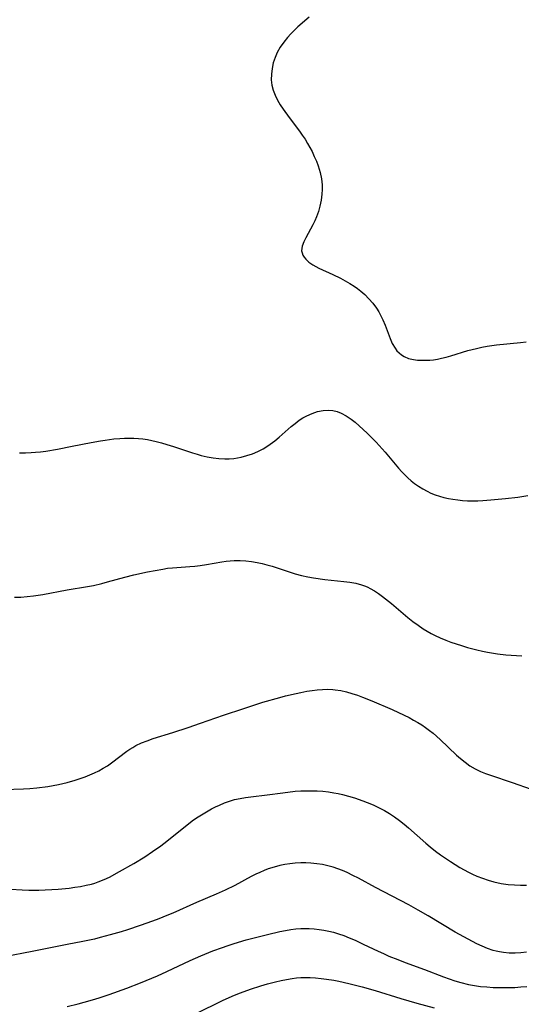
# Model space of a CAD drawing. Header units: metres. Extents: x 1073367 to 1082519, y 1569854 to 1574957.
# Tile 957 of 1056: x 1079074 to 1079225, y 1573628 to 1573923. Entities that reach past the tile are written whole.
import ezdxf

# ---------------------------------------------------------------- set-up
doc = ezdxf.new("R2010")
doc.units = ezdxf.units.M
doc.layers.add('CGG_CurvaNivelLidar_v1', color=253, linetype='Continuous', lineweight=30)

msp = doc.modelspace()

# ---------------------------------------------------------------- linework, layer by layer
at = {"layer": 'CGG_CurvaNivelLidar_v1'}
for p, q in [((1079161.0188, 1573923.556, 78.5), (1079157.6867, 1573920.6309, 78.5)), ((1079157.6867, 1573920.6309, 78.5), (1079156.6187, 1573919.6368, 78.5)), ((1079154.5802, 1573917.5167, 78.5), (1079153.4115, 1573916.0862, 78.5)), ((1079155.5778, 1573918.5993, 78.5), (1079154.5802, 1573917.5167, 78.5)), ((1079156.6187, 1573919.6368, 78.5), (1079155.5778, 1573918.5993, 78.5)), ((1079152.3655, 1573914.5822, 78.5), (1079151.4768, 1573913.0035, 78.5)), ((1079153.4115, 1573916.0862, 78.5), (1079152.3655, 1573914.5822, 78.5)), ((1079151.4768, 1573913.0035, 78.5), (1079150.8298, 1573911.4977, 78.5)), ((1079150.2966, 1573909.8445, 78.5), (1079149.9194, 1573908.1608, 78.5)), ((1079150.8298, 1573911.4977, 78.5), (1079150.2966, 1573909.8445, 78.5)), ((1079149.7099, 1573906.4644, 78.5), (1079149.6937, 1573904.772, 78.5)), ((1079149.9194, 1573908.1608, 78.5), (1079149.7099, 1573906.4644, 78.5)), ((1079149.6937, 1573904.772, 78.5), (1079149.7611, 1573904.0052, 78.5)), ((1079149.7611, 1573904.0052, 78.5), (1079149.8813, 1573903.2449, 78.5)), ((1079149.8813, 1573903.2449, 78.5), (1079150.2787, 1573901.7189, 78.5)), ((1079150.2787, 1573901.7189, 78.5), (1079150.8468, 1573900.2195, 78.5)), ((1079150.8468, 1573900.2195, 78.5), (1079151.5532, 1573898.7479, 78.5)), ((1079151.5532, 1573898.7479, 78.5), (1079152.3752, 1573897.3069, 78.5)), ((1079152.3752, 1573897.3069, 78.5), (1079153.1995, 1573896.0357, 78.5)), ((1079153.1995, 1573896.0357, 78.5), (1079154.9992, 1573893.5413, 78.5)), ((1079154.9992, 1573893.5413, 78.5), (1079158.1144, 1573889.431, 78.5)), ((1079158.1144, 1573889.431, 78.5), (1079158.9722, 1573888.2334, 78.5)), ((1079158.9722, 1573888.2334, 78.5), (1079159.7938, 1573887.014, 78.5)), ((1079159.7938, 1573887.014, 78.5), (1079160.5698, 1573885.7698, 78.5)), ((1079160.5698, 1573885.7698, 78.5), (1079161.2639, 1573884.5508, 78.5)), ((1079161.2639, 1573884.5508, 78.5), (1079161.9103, 1573883.3103, 78.5)), ((1079161.9103, 1573883.3103, 78.5), (1079162.5813, 1573881.8961, 78.5)), ((1079162.5813, 1573881.8961, 78.5), (1079163.1898, 1573880.462, 78.5)), ((1079163.1898, 1573880.462, 78.5), (1079163.7263, 1573879.0092, 78.5)), ((1079163.7263, 1573879.0092, 78.5), (1079164.3128, 1573877.0389, 78.5)), ((1079164.3128, 1573877.0389, 78.5), (1079164.7068, 1573875.1919, 78.5)), ((1079164.7068, 1573875.1919, 78.5), (1079164.923, 1573873.3304, 78.5)), ((1079164.923, 1573873.3304, 78.5), (1079164.9469, 1573871.926, 78.5)), ((1079164.8637, 1573870.5199, 78.5), (1079164.6299, 1573868.7585, 78.5)), ((1079164.9469, 1573871.926, 78.5), (1079164.8637, 1573870.5199, 78.5)), ((1079164.6299, 1573868.7585, 78.5), (1079164.2651, 1573867.0148, 78.5)), ((1079163.7997, 1573865.3781, 78.5), (1079163.2256, 1573863.7828, 78.5)), ((1079164.2651, 1573867.0148, 78.5), (1079163.7997, 1573865.3781, 78.5)), ((1079162.7016, 1573862.5649, 78.5), (1079162.1303, 1573861.3826, 78.5)), ((1079163.2256, 1573863.7828, 78.5), (1079162.7016, 1573862.5649, 78.5)), ((1079162.1303, 1573861.3826, 78.5), (1079160.0353, 1573857.5283, 78.5)), ((1079159.4107, 1573856.2595, 78.5), (1079158.9488, 1573854.9984, 78.5)), ((1079160.0353, 1573857.5283, 78.5), (1079159.4107, 1573856.2595, 78.5)), ((1079158.8119, 1573854.312, 78.5), (1079158.7899, 1573853.6429, 78.5)), ((1079158.7899, 1573853.6429, 78.5), (1079158.9036, 1573852.977, 78.5)), ((1079158.9488, 1573854.9984, 78.5), (1079158.8119, 1573854.312, 78.5)), ((1079158.9036, 1573852.977, 78.5), (1079159.1496, 1573852.3373, 78.5)), ((1079159.1496, 1573852.3373, 78.5), (1079159.5208, 1573851.724, 78.5)), ((1079159.5208, 1573851.724, 78.5), (1079159.9999, 1573851.1436, 78.5)), ((1079159.9999, 1573851.1436, 78.5), (1079160.9849, 1573850.2557, 78.5)), ((1079160.9849, 1573850.2557, 78.5), (1079162.1633, 1573849.442, 78.5)), ((1079162.1633, 1573849.442, 78.5), (1079163.9605, 1573848.4549, 78.5)), ((1079163.9605, 1573848.4549, 78.5), (1079168.1209, 1573846.5491, 78.5)), ((1079168.1209, 1573846.5491, 78.5), (1079170.4591, 1573845.4068, 78.5)), ((1079170.4591, 1573845.4068, 78.5), (1079171.846, 1573844.6566, 78.5)), ((1079171.846, 1573844.6566, 78.5), (1079173.2067, 1573843.8559, 78.5)), ((1079173.2067, 1573843.8559, 78.5), (1079174.5319, 1573843.0018, 78.5)), ((1079174.5319, 1573843.0018, 78.5), (1079175.5351, 1573842.2947, 78.5)), ((1079175.5351, 1573842.2947, 78.5), (1079176.5056, 1573841.5502, 78.5)), ((1079176.5056, 1573841.5502, 78.5), (1079177.6769, 1573840.5495, 78.5)), ((1079177.6769, 1573840.5495, 78.5), (1079178.9601, 1573839.2752, 78.5)), ((1079178.9601, 1573839.2752, 78.5), (1079180.1355, 1573837.907, 78.5)), ((1079180.1355, 1573837.907, 78.5), (1079181.1985, 1573836.4551, 78.5)), ((1079181.1985, 1573836.4551, 78.5), (1079181.9113, 1573835.3255, 78.5)), ((1079181.9113, 1573835.3255, 78.5), (1079182.5593, 1573834.1606, 78.5)), ((1079182.5593, 1573834.1606, 78.5), (1079183.1442, 1573832.9676, 78.5)), ((1079183.1442, 1573832.9676, 78.5), (1079183.8147, 1573831.3899, 78.5)), ((1079183.8147, 1573831.3899, 78.5), (1079185.2798, 1573827.3928, 78.5)), ((1079185.2798, 1573827.3928, 78.5), (1079185.953, 1573825.8501, 78.5)), ((1079217.224, 1573825.4358, 78.5), (1079224.3763, 1573826.1272, 78.5)), ((1079224.3763, 1573826.1272, 78.5), (1079226.0898, 1573826.3723, 78.5)), ((1079185.953, 1573825.8501, 78.5), (1079186.7697, 1573824.4453, 78.5)), ((1079186.7697, 1573824.4453, 78.5), (1079187.3557, 1573823.6893, 78.5)), ((1079187.3557, 1573823.6893, 78.5), (1079188.0146, 1573823.0137, 78.5)), ((1079203.5372, 1573822.1853, 78.5), (1079208.5818, 1573823.7152, 78.5)), ((1079208.5818, 1573823.7152, 78.5), (1079211.2061, 1573824.3712, 78.5)), ((1079211.2061, 1573824.3712, 78.5), (1079212.7895, 1573824.7138, 78.5)), ((1079212.7895, 1573824.7138, 78.5), (1079214.3811, 1573825.0157, 78.5)), ((1079214.3811, 1573825.0157, 78.5), (1079217.224, 1573825.4358, 78.5)), ((1079188.0146, 1573823.0137, 78.5), (1079188.7126, 1573822.4492, 78.5)), ((1079188.7126, 1573822.4492, 78.5), (1079189.4705, 1573821.972, 78.5)), ((1079189.4705, 1573821.972, 78.5), (1079190.82, 1573821.3869, 78.5)), ((1079190.82, 1573821.3869, 78.5), (1079192.2772, 1573821.0225, 78.5)), ((1079192.2772, 1573821.0225, 78.5), (1079193.4933, 1573820.8741, 78.5)), ((1079193.4933, 1573820.8741, 78.5), (1079194.7449, 1573820.8219, 78.5)), ((1079194.7449, 1573820.8219, 78.5), (1079196.0225, 1573820.837, 78.5)), ((1079196.0225, 1573820.837, 78.5), (1079197.171, 1573820.8921, 78.5)), ((1079197.171, 1573820.8921, 78.5), (1079198.3304, 1573821, 78.5)), ((1079198.3304, 1573821, 78.5), (1079199.5327, 1573821.1829, 78.5)), ((1079199.5327, 1573821.1829, 78.5), (1079200.7403, 1573821.4314, 78.5)), ((1079200.7403, 1573821.4314, 78.5), (1079202.1372, 1573821.7837, 78.5)), ((1079202.1372, 1573821.7837, 78.5), (1079203.5372, 1573822.1853, 78.5)), ((1079161.9263, 1573804.9342, 78), (1079163.5793, 1573805.471, 78)), ((1079163.5793, 1573805.471, 78), (1079165.2478, 1573805.8049, 78)), ((1079165.2478, 1573805.8049, 78), (1079166.7198, 1573805.9008, 78)), ((1079166.7198, 1573805.9008, 78), (1079168.1728, 1573805.7803, 78)), ((1079168.1728, 1573805.7803, 78), (1079169.4115, 1573805.4791, 78)), ((1079169.4115, 1573805.4791, 78), (1079170.6192, 1573805.0134, 78)), ((1079156.8213, 1573801.9461, 78), (1079158.0419, 1573802.8611, 78)), ((1079158.0419, 1573802.8611, 78), (1079159.177, 1573803.5992, 78)), ((1079159.177, 1573803.5992, 78), (1079160.3075, 1573804.2188, 78)), ((1079160.3075, 1573804.2188, 78), (1079161.9263, 1573804.9342, 78)), ((1079170.6192, 1573805.0134, 78), (1079172.1309, 1573804.2067, 78)), ((1079172.1309, 1573804.2067, 78), (1079173.5915, 1573803.2186, 78)), ((1079173.5915, 1573803.2186, 78), (1079174.8179, 1573802.2538, 78)), ((1079152.0036, 1573797.7966, 78), (1079155.6304, 1573800.9623, 78)), ((1079155.6304, 1573800.9623, 78), (1079156.8213, 1573801.9461, 78)), ((1079174.8179, 1573802.2538, 78), (1079176.0243, 1573801.2183, 78)), ((1079176.0243, 1573801.2183, 78), (1079178.3758, 1573799.0463, 78)), ((1079095.6878, 1573796.2333, 78), (1079098.5385, 1573796.7422, 78)), ((1079098.5385, 1573796.7422, 78), (1079099.8643, 1573796.9464, 78)), ((1079099.8643, 1573796.9464, 78), (1079102.5184, 1573797.2796, 78)), ((1079102.5184, 1573797.2796, 78), (1079104.3415, 1573797.4405, 78)), ((1079104.3415, 1573797.4405, 78), (1079105.724, 1573797.5203, 78)), ((1079105.724, 1573797.5203, 78), (1079107.1045, 1573797.5545, 78)), ((1079107.1045, 1573797.5545, 78), (1079108.4825, 1573797.5313, 78)), ((1079108.4825, 1573797.5313, 78), (1079109.8563, 1573797.4408, 78)), ((1079109.8563, 1573797.4408, 78), (1079111.226, 1573797.2867, 78)), ((1079111.226, 1573797.2867, 78), (1079112.5904, 1573797.0742, 78)), ((1079112.5904, 1573797.0742, 78), (1079113.8949, 1573796.8197, 78)), ((1079113.8949, 1573796.8197, 78), (1079115.1946, 1573796.525, 78)), ((1079149.3692, 1573795.7157, 78), (1079150.7036, 1573796.7273, 78)), ((1079150.7036, 1573796.7273, 78), (1079152.0036, 1573797.7966, 78)), ((1079178.3758, 1573799.0463, 78), (1079179.7404, 1573797.6928, 78)), ((1079179.7404, 1573797.6928, 78), (1079181.0829, 1573796.3024, 78)), ((1079080.5338, 1573793.4587, 78), (1079082.0868, 1573793.6649, 78)), ((1079082.0868, 1573793.6649, 78), (1079085.5892, 1573794.2444, 78)), ((1079085.5892, 1573794.2444, 78), (1079089.9635, 1573795.0752, 78)), ((1079089.9635, 1573795.0752, 78), (1079095.6878, 1573796.2333, 78)), ((1079115.1946, 1573796.525, 78), (1079116.8145, 1573796.1123, 78)), ((1079116.8145, 1573796.1123, 78), (1079118.4267, 1573795.6542, 78)), ((1079118.4267, 1573795.6542, 78), (1079120.3409, 1573795.0503, 78)), ((1079120.3409, 1573795.0503, 78), (1079126.0589, 1573793.1103, 78)), ((1079145.6931, 1573793.5484, 78), (1079147.2656, 1573794.3596, 78)), ((1079147.2656, 1573794.3596, 78), (1079147.7512, 1573794.6437, 78)), ((1079147.7512, 1573794.6437, 78), (1079149.3692, 1573795.7157, 78)), ((1079181.0829, 1573796.3024, 78), (1079183.8014, 1573793.3175, 78)), ((1079074.2241, 1573793.1385, 78), (1079075.9787, 1573793.1343, 78)), ((1079075.9787, 1573793.1343, 78), (1079077.7355, 1573793.2019, 78)), ((1079077.7355, 1573793.2019, 78), (1079078.9796, 1573793.2955, 78)), ((1079078.9796, 1573793.2955, 78), (1079080.5338, 1573793.4587, 78)), ((1079126.0589, 1573793.1103, 78), (1079127.4801, 1573792.6806, 78)), ((1079127.4801, 1573792.6806, 78), (1079128.7121, 1573792.3506, 78)), ((1079128.7121, 1573792.3506, 78), (1079130.4731, 1573791.9598, 78)), ((1079130.4731, 1573791.9598, 78), (1079132.2375, 1573791.6571, 78)), ((1079132.2375, 1573791.6571, 78), (1079134.0055, 1573791.4476, 78)), ((1079134.0055, 1573791.4476, 78), (1079135.7721, 1573791.3479, 78)), ((1079135.7721, 1573791.3479, 78), (1079137.1129, 1573791.3597, 78)), ((1079137.1129, 1573791.3597, 78), (1079138.4459, 1573791.457, 78)), ((1079138.4459, 1573791.457, 78), (1079139.5818, 1573791.6144, 78)), ((1079139.5818, 1573791.6144, 78), (1079140.7079, 1573791.8359, 78)), ((1079140.7079, 1573791.8359, 78), (1079142.4046, 1573792.2856, 78)), ((1079142.4046, 1573792.2856, 78), (1079144.069, 1573792.8583, 78)), ((1079144.069, 1573792.8583, 78), (1079145.6931, 1573793.5484, 78)), ((1079183.8014, 1573793.3175, 78), (1079187.826, 1573788.5517, 78)), ((1079187.826, 1573788.5517, 78), (1079188.858, 1573787.4004, 78)), ((1079188.858, 1573787.4004, 78), (1079189.7264, 1573786.4982, 78)), ((1079189.7264, 1573786.4982, 78), (1079190.6255, 1573785.6341, 78)), ((1079190.6255, 1573785.6341, 78), (1079191.6115, 1573784.7699, 78)), ((1079191.6115, 1573784.7699, 78), (1079192.6347, 1573783.9577, 78)), ((1079192.6347, 1573783.9577, 78), (1079193.837, 1573783.1044, 78)), ((1079193.837, 1573783.1044, 78), (1079195.0821, 1573782.3228, 78)), ((1079195.0821, 1573782.3228, 78), (1079196.3676, 1573781.6169, 78)), ((1079196.3676, 1573781.6169, 78), (1079197.5516, 1573781.055, 78)), ((1079197.5516, 1573781.055, 78), (1079198.7661, 1573780.5643, 78)), ((1079198.7661, 1573780.5643, 78), (1079200.0867, 1573780.1252, 78)), ((1079200.0867, 1573780.1252, 78), (1079201.4347, 1573779.7608, 78)), ((1079201.4347, 1573779.7608, 78), (1079202.8042, 1573779.4609, 78)), ((1079202.8042, 1573779.4609, 78), (1079204.1113, 1573779.2305, 78)), ((1079204.1113, 1573779.2305, 78), (1079205.5556, 1573779.0305, 78)), ((1079205.5556, 1573779.0305, 78), (1079207.0107, 1573778.8844, 78)), ((1079213.1219, 1573778.8578, 78), (1079215.4732, 1573779.0174, 78)), ((1079215.4732, 1573779.0174, 78), (1079219.8326, 1573779.4156, 78)), ((1079219.8326, 1573779.4156, 78), (1079223.5887, 1573779.8607, 78)), ((1079223.5887, 1573779.8607, 78), (1079226.5249, 1573780.328, 78)), ((1079207.0107, 1573778.8844, 78), (1079208.4744, 1573778.7953, 78)), ((1079208.4744, 1573778.7953, 78), (1079210.019, 1573778.7657, 78)), ((1079210.019, 1573778.7657, 78), (1079211.5688, 1573778.7905, 78)), ((1079211.5688, 1573778.7905, 78), (1079213.1219, 1573778.8578, 78)), ((1079112.6203, 1573757.4869, 77.5), (1079117.147, 1573758.3363, 77.5)), ((1079117.147, 1573758.3363, 77.5), (1079118.5945, 1573758.5474, 77.5)), ((1079118.5945, 1573758.5474, 77.5), (1079120.1254, 1573758.7117, 77.5)), ((1079120.1254, 1573758.7117, 77.5), (1079125.2298, 1573759.0657, 77.5)), ((1079125.2298, 1573759.0657, 77.5), (1079126.8093, 1573759.2028, 77.5)), ((1079126.8093, 1573759.2028, 77.5), (1079128.3822, 1573759.3868, 77.5)), ((1079128.3822, 1573759.3868, 77.5), (1079130.2856, 1573759.6864, 77.5)), ((1079130.2856, 1573759.6864, 77.5), (1079134.8213, 1573760.4924, 77.5)), ((1079134.8213, 1573760.4924, 77.5), (1079136.142, 1573760.6837, 77.5)), ((1079136.142, 1573760.6837, 77.5), (1079137.3602, 1573760.8185, 77.5)), ((1079137.3602, 1573760.8185, 77.5), (1079138.5804, 1573760.898, 77.5)), ((1079138.5804, 1573760.898, 77.5), (1079140.3597, 1573760.8938, 77.5)), ((1079140.3597, 1573760.8938, 77.5), (1079142.0653, 1573760.7705, 77.5)), ((1079142.0653, 1573760.7705, 77.5), (1079143.7697, 1573760.5529, 77.5)), ((1079143.7697, 1573760.5529, 77.5), (1079145.4705, 1573760.2582, 77.5)), ((1079145.4705, 1573760.2582, 77.5), (1079146.9136, 1573759.9541, 77.5)), ((1079146.9136, 1573759.9541, 77.5), (1079148.3486, 1573759.5995, 77.5)), ((1079148.3486, 1573759.5995, 77.5), (1079149.9095, 1573759.1517, 77.5)), ((1079149.9095, 1573759.1517, 77.5), (1079155.009, 1573757.4891, 77.5)), ((1079100.6285, 1573754.4588, 77.5), (1079105.8003, 1573755.9118, 77.5)), ((1079105.8003, 1573755.9118, 77.5), (1079108.5325, 1573756.5879, 77.5)), ((1079108.5325, 1573756.5879, 77.5), (1079112.6203, 1573757.4869, 77.5)), ((1079155.009, 1573757.4891, 77.5), (1079156.8707, 1573756.9153, 77.5)), ((1079156.8707, 1573756.9153, 77.5), (1079158.7498, 1573756.4145, 77.5)), ((1079158.7498, 1573756.4145, 77.5), (1079160.6269, 1573756.0164, 77.5)), ((1079160.6269, 1573756.0164, 77.5), (1079162.3224, 1573755.7186, 77.5)), ((1079162.3224, 1573755.7186, 77.5), (1079165.7357, 1573755.2391, 77.5)), ((1079088.5306, 1573752.0704, 77.5), (1079094.6263, 1573753.1138, 77.5)), ((1079094.6263, 1573753.1138, 77.5), (1079096.3588, 1573753.4393, 77.5)), ((1079096.3588, 1573753.4393, 77.5), (1079098.8978, 1573754.0032, 77.5)), ((1079098.8978, 1573754.0032, 77.5), (1079100.6285, 1573754.4588, 77.5)), ((1079165.7357, 1573755.2391, 77.5), (1079171.4468, 1573754.6188, 77.5)), ((1079171.4468, 1573754.6188, 77.5), (1079173.2596, 1573754.3763, 77.5)), ((1079173.2596, 1573754.3763, 77.5), (1079175.0345, 1573754.0521, 77.5)), ((1079175.0345, 1573754.0521, 77.5), (1079176.7561, 1573753.6001, 77.5)), ((1079176.7561, 1573753.6001, 77.5), (1079177.8767, 1573753.1966, 77.5)), ((1079177.8767, 1573753.1966, 77.5), (1079178.6189, 1573752.8678, 77.5)), ((1079178.6189, 1573752.8678, 77.5), (1079179.3149, 1573752.5156, 77.5)), ((1079179.3149, 1573752.5156, 77.5), (1079180.5814, 1573751.7784, 77.5)), ((1079072.7515, 1573749.9235, 77.5), (1079074.6218, 1573749.9415, 77.5)), ((1079074.6218, 1573749.9415, 77.5), (1079076.5352, 1573750.0613, 77.5)), ((1079076.5352, 1573750.0613, 77.5), (1079078.4565, 1573750.2696, 77.5)), ((1079078.4565, 1573750.2696, 77.5), (1079081.2568, 1573750.7033, 77.5)), ((1079081.2568, 1573750.7033, 77.5), (1079088.5306, 1573752.0704, 77.5)), ((1079180.5814, 1573751.7784, 77.5), (1079181.8164, 1573750.9568, 77.5)), ((1079181.8164, 1573750.9568, 77.5), (1079183.0282, 1573750.0711, 77.5)), ((1079183.0282, 1573750.0711, 77.5), (1079185.6655, 1573747.9619, 77.5)), ((1079185.6655, 1573747.9619, 77.5), (1079190.6535, 1573743.778, 77.5)), ((1079190.6535, 1573743.778, 77.5), (1079192.1428, 1573742.6053, 77.5)), ((1079192.1428, 1573742.6053, 77.5), (1079193.6671, 1573741.4834, 77.5)), ((1079193.6671, 1573741.4834, 77.5), (1079195.2328, 1573740.427, 77.5)), ((1079195.2328, 1573740.427, 77.5), (1079196.3845, 1573739.7194, 77.5)), ((1079196.3845, 1573739.7194, 77.5), (1079197.5607, 1573739.0555, 77.5)), ((1079197.5607, 1573739.0555, 77.5), (1079198.7611, 1573738.4373, 77.5)), ((1079198.7611, 1573738.4373, 77.5), (1079200.3457, 1573737.7076, 77.5)), ((1079200.3457, 1573737.7076, 77.5), (1079201.9615, 1573737.0418, 77.5)), ((1079201.9615, 1573737.0418, 77.5), (1079203.5328, 1573736.451, 77.5)), ((1079203.5328, 1573736.451, 77.5), (1079205.1214, 1573735.9002, 77.5)), ((1079205.1214, 1573735.9002, 77.5), (1079206.7242, 1573735.3864, 77.5)), ((1079206.7242, 1573735.3864, 77.5), (1079208.5191, 1573734.8588, 77.5)), ((1079208.5191, 1573734.8588, 77.5), (1079211.2456, 1573734.1475, 77.5)), ((1079211.2456, 1573734.1475, 77.5), (1079212.9881, 1573733.7479, 77.5)), ((1079212.9881, 1573733.7479, 77.5), (1079214.482, 1573733.4435, 77.5)), ((1079214.482, 1573733.4435, 77.5), (1079217.4811, 1573732.9444, 77.5)), ((1079217.4811, 1573732.9444, 77.5), (1079219.9963, 1573732.655, 77.5)), ((1079219.9963, 1573732.655, 77.5), (1079224.7765, 1573732.3078, 77.5)), ((1079152.26, 1573719.8956, 77), (1079153.9919, 1573720.3518, 77)), ((1079153.9919, 1573720.3518, 77), (1079157.1398, 1573721.1062, 77)), ((1079157.1398, 1573721.1062, 77), (1079158.5548, 1573721.4022, 77)), ((1079158.5548, 1573721.4022, 77), (1079160.3304, 1573721.7246, 77)), ((1079160.3304, 1573721.7246, 77), (1079161.9054, 1573721.964, 77)), ((1079161.9054, 1573721.964, 77), (1079163.4784, 1573722.1519, 77)), ((1079163.4784, 1573722.1519, 77), (1079165.0475, 1573722.2756, 77)), ((1079165.0475, 1573722.2756, 77), (1079166.6106, 1573722.3181, 77)), ((1079166.6106, 1573722.3181, 77), (1079168.1653, 1573722.2575, 77)), ((1079168.1653, 1573722.2575, 77), (1079168.786, 1573722.1985, 77)), ((1079168.786, 1573722.1985, 77), (1079170.49, 1573721.9352, 77)), ((1079170.49, 1573721.9352, 77), (1079172.1823, 1573721.552, 77)), ((1079172.1823, 1573721.552, 77), (1079173.8647, 1573721.0763, 77)), ((1079173.8647, 1573721.0763, 77), (1079175.5378, 1573720.5284, 77)), ((1079175.5378, 1573720.5284, 77), (1079177.032, 1573719.9876, 77)), ((1079177.032, 1573719.9876, 77), (1079179.8461, 1573718.8715, 77)), ((1079141.435, 1573716.6172, 77), (1079147.1686, 1573718.435, 77)), ((1079147.1686, 1573718.435, 77), (1079152.26, 1573719.8956, 77)), ((1079179.8461, 1573718.8715, 77), (1079185.9222, 1573716.269, 77)), ((1079128.4246, 1573712.1612, 77), (1079135.3338, 1573714.6009, 77)), ((1079135.3338, 1573714.6009, 77), (1079141.435, 1573716.6172, 77)), ((1079185.9222, 1573716.269, 77), (1079189.5469, 1573714.5863, 77)), ((1079189.5469, 1573714.5863, 77), (1079190.961, 1573713.8724, 77)), ((1079124.7368, 1573710.8995, 77), (1079128.4246, 1573712.1612, 77)), ((1079190.961, 1573713.8724, 77), (1079192.3507, 1573713.1186, 77)), ((1079192.3507, 1573713.1186, 77), (1079193.5704, 1573712.4, 77)), ((1079193.5704, 1573712.4, 77), (1079194.7641, 1573711.641, 77)), ((1079194.7641, 1573711.641, 77), (1079195.931, 1573710.8425, 77)), ((1079114.3291, 1573707.5624, 77), (1079120.2313, 1573709.4193, 77)), ((1079120.2313, 1573709.4193, 77), (1079124.7368, 1573710.8995, 77)), ((1079195.931, 1573710.8425, 77), (1079197.0579, 1573710.0137, 77)), ((1079197.0579, 1573710.0137, 77), (1079198.1568, 1573709.1484, 77)), ((1079198.1568, 1573709.1484, 77), (1079200.2916, 1573707.3062, 77)), ((1079108.191, 1573704.928, 77), (1079109.1179, 1573705.4466, 77)), ((1079109.1179, 1573705.4466, 77), (1079110.7938, 1573706.2428, 77)), ((1079110.7938, 1573706.2428, 77), (1079112.5299, 1573706.934, 77)), ((1079112.5299, 1573706.934, 77), (1079114.3291, 1573707.5624, 77)), ((1079200.2916, 1573707.3062, 77), (1079205.233, 1573702.6158, 77)), ((1079101.7841, 1573700.2866, 77), (1079106.4064, 1573703.7596, 77)), ((1079106.4064, 1573703.7596, 77), (1079107.2899, 1573704.3653, 77)), ((1079107.2899, 1573704.3653, 77), (1079108.191, 1573704.928, 77)), ((1079205.233, 1573702.6158, 77), (1079206.406, 1573701.5783, 77)), ((1079099.321, 1573698.6675, 77), (1079100.5697, 1573699.4512, 77)), ((1079100.5697, 1573699.4512, 77), (1079101.7841, 1573700.2866, 77)), ((1079206.406, 1573701.5783, 77), (1079207.7757, 1573700.4634, 77)), ((1079207.7757, 1573700.4634, 77), (1079209.2064, 1573699.4497, 77)), ((1079209.2064, 1573699.4497, 77), (1079210.7759, 1573698.5365, 77)), ((1079093.8894, 1573696.133, 77), (1079095.3357, 1573696.703, 77)), ((1079095.3357, 1573696.703, 77), (1079096.7017, 1573697.2958, 77)), ((1079096.7017, 1573697.2958, 77), (1079098.0346, 1573697.9473, 77)), ((1079098.0346, 1573697.9473, 77), (1079099.321, 1573698.6675, 77)), ((1079210.7759, 1573698.5365, 77), (1079212.4214, 1573697.7509, 77)), ((1079212.4214, 1573697.7509, 77), (1079213.9021, 1573697.1526, 77)), ((1079213.9021, 1573697.1526, 77), (1079215.415, 1573696.6052, 77)), ((1079215.415, 1573696.6052, 77), (1079221.8792, 1573694.4362, 77)), ((1079082.6853, 1573693.2172, 77), (1079084.3114, 1573693.4843, 77)), ((1079084.3114, 1573693.4843, 77), (1079085.9269, 1573693.7982, 77)), ((1079085.9269, 1573693.7982, 77), (1079088.466, 1573694.4018, 77)), ((1079088.466, 1573694.4018, 77), (1079090.9339, 1573695.1143, 77)), ((1079090.9339, 1573695.1143, 77), (1079092.421, 1573695.6039, 77)), ((1079092.421, 1573695.6039, 77), (1079093.8894, 1573696.133, 77)), ((1079221.8792, 1573694.4362, 77), (1079227.5949, 1573692.4324, 77)), ((1079069.5019, 1573692.2963, 77), (1079075.3899, 1573692.514, 77)), ((1079075.3899, 1573692.514, 77), (1079077.3489, 1573692.6271, 77)), ((1079077.3489, 1573692.6271, 77), (1079079.4102, 1573692.8049, 77)), ((1079079.4102, 1573692.8049, 77), (1079082.6853, 1573693.2172, 77)), ((1079143.5101, 1573690.1691, 76.5), (1079148.4269, 1573690.7458, 76.5)), ((1079148.4269, 1573690.7458, 76.5), (1079153.125, 1573691.3636, 76.5)), ((1079153.125, 1573691.3636, 76.5), (1079156.8935, 1573691.788, 76.5)), ((1079156.8935, 1573691.788, 76.5), (1079158.5461, 1573691.9074, 76.5)), ((1079158.5461, 1573691.9074, 76.5), (1079159.922, 1573691.9586, 76.5)), ((1079159.922, 1573691.9586, 76.5), (1079161.6675, 1573691.9658, 76.5)), ((1079161.6675, 1573691.9658, 76.5), (1079163.4116, 1573691.9116, 76.5)), ((1079163.4116, 1573691.9116, 76.5), (1079165.1512, 1573691.7938, 76.5)), ((1079165.1512, 1573691.7938, 76.5), (1079166.8829, 1573691.6053, 76.5)), ((1079166.8829, 1573691.6053, 76.5), (1079168.4366, 1573691.3654, 76.5)), ((1079168.4366, 1573691.3654, 76.5), (1079169.7424, 1573691.1083, 76.5)), ((1079169.7424, 1573691.1083, 76.5), (1079171.0398, 1573690.8071, 76.5)), ((1079171.0398, 1573690.8071, 76.5), (1079172.8495, 1573690.3216, 76.5)), ((1079132.9759, 1573687.1126, 76.5), (1079134.1798, 1573687.6698, 76.5)), ((1079134.1798, 1573687.6698, 76.5), (1079135.6642, 1573688.2896, 76.5)), ((1079135.6642, 1573688.2896, 76.5), (1079137.1717, 1573688.8358, 76.5)), ((1079137.1717, 1573688.8358, 76.5), (1079138.7049, 1573689.2937, 76.5)), ((1079138.7049, 1573689.2937, 76.5), (1079140.3274, 1573689.6648, 76.5)), ((1079140.3274, 1573689.6648, 76.5), (1079141.9735, 1573689.9526, 76.5)), ((1079141.9735, 1573689.9526, 76.5), (1079143.5101, 1573690.1691, 76.5)), ((1079172.8495, 1573690.3216, 76.5), (1079174.6452, 1573689.7797, 76.5)), ((1079174.6452, 1573689.7797, 76.5), (1079177.1702, 1573688.9304, 76.5)), ((1079177.1702, 1573688.9304, 76.5), (1079178.4168, 1573688.4648, 76.5)), ((1079178.4168, 1573688.4648, 76.5), (1079180.235, 1573687.7128, 76.5)), ((1079180.235, 1573687.7128, 76.5), (1079182.0131, 1573686.8763, 76.5)), ((1079127.7822, 1573684.1585, 76.5), (1079128.7315, 1573684.7716, 76.5)), ((1079128.7315, 1573684.7716, 76.5), (1079130.2436, 1573685.6756, 76.5)), ((1079130.2436, 1573685.6756, 76.5), (1079131.7871, 1573686.5168, 76.5)), ((1079131.7871, 1573686.5168, 76.5), (1079132.9759, 1573687.1126, 76.5)), ((1079182.0131, 1573686.8763, 76.5), (1079183.594, 1573686.0302, 76.5)), ((1079183.594, 1573686.0302, 76.5), (1079185.1344, 1573685.1109, 76.5)), ((1079185.1344, 1573685.1109, 76.5), (1079186.6335, 1573684.1234, 76.5)), ((1079118.3665, 1573676.8607, 76.5), (1079124.9713, 1573682.1294, 76.5)), ((1079124.9713, 1573682.1294, 76.5), (1079126.4055, 1573683.203, 76.5)), ((1079126.4055, 1573683.203, 76.5), (1079127.7822, 1573684.1585, 76.5)), ((1079186.6335, 1573684.1234, 76.5), (1079188.0879, 1573683.0679, 76.5)), ((1079188.0879, 1573683.0679, 76.5), (1079189.4948, 1573681.9451, 76.5)), ((1079189.4948, 1573681.9451, 76.5), (1079190.8292, 1573680.8065, 76.5)), ((1079190.8292, 1573680.8065, 76.5), (1079196.0007, 1573676.2219, 76.5)), ((1079116.5612, 1573675.4862, 76.5), (1079118.3665, 1573676.8607, 76.5)), ((1079196.0007, 1573676.2219, 76.5), (1079197.2966, 1573675.1305, 76.5)), ((1079111.7804, 1573672.181, 76.5), (1079114.1316, 1573673.7396, 76.5)), ((1079114.1316, 1573673.7396, 76.5), (1079116.5612, 1573675.4862, 76.5)), ((1079197.2966, 1573675.1305, 76.5), (1079198.925, 1573673.8349, 76.5)), ((1079198.925, 1573673.8349, 76.5), (1079200.3772, 1573672.7633, 76.5)), ((1079104.1692, 1573667.7218, 76.5), (1079108.5305, 1573670.2041, 76.5)), ((1079108.5305, 1573670.2041, 76.5), (1079111.7804, 1573672.181, 76.5)), ((1079153.7481, 1573669.8463, 76), (1079152.2544, 1573669.5436, 76)), ((1079155.2531, 1573670.0808, 76), (1079153.7481, 1573669.8463, 76)), ((1079156.8862, 1573670.2603, 76), (1079155.2531, 1573670.0808, 76)), ((1079158.5245, 1573670.3533, 76), (1079156.8862, 1573670.2603, 76)), ((1079160.0569, 1573670.3518, 76), (1079158.5245, 1573670.3533, 76)), ((1079161.5883, 1573670.2735, 76), (1079160.0569, 1573670.3518, 76)), ((1079163.3339, 1573670.1002, 76), (1079161.5883, 1573670.2735, 76)), ((1079165.0678, 1573669.8335, 76), (1079163.3339, 1573670.1002, 76)), ((1079166.6691, 1573669.4911, 76), (1079165.0678, 1573669.8335, 76)), ((1079200.3772, 1573672.7633, 76.5), (1079201.8592, 1573671.7349, 76.5)), ((1079201.8592, 1573671.7349, 76.5), (1079203.3639, 1573670.7418, 76.5)), ((1079203.3639, 1573670.7418, 76.5), (1079206.1577, 1573669.0053, 76.5)), ((1079101.1695, 1573666.1057, 76.5), (1079104.1692, 1573667.7218, 76.5)), ((1079145.0631, 1573666.928, 76), (1079143.6832, 1573666.226, 76)), ((1079146.2847, 1573667.5057, 76), (1079145.0631, 1573666.928, 76)), ((1079147.5217, 1573668.041, 76), (1079146.2847, 1573667.5057, 76)), ((1079148.7758, 1573668.5255, 76), (1079147.5217, 1573668.041, 76)), ((1079150.501, 1573669.0876, 76), (1079148.7758, 1573668.5255, 76)), ((1079152.2544, 1573669.5436, 76), (1079150.501, 1573669.0876, 76)), ((1079168.2488, 1573669.0534, 76), (1079166.6691, 1573669.4911, 76)), ((1079169.6557, 1573668.5727, 76), (1079168.2488, 1573669.0534, 76)), ((1079171.0434, 1573668.0237, 76), (1079169.6557, 1573668.5727, 76)), ((1079172.4146, 1573667.4195, 76), (1079171.0434, 1573668.0237, 76)), ((1079174.1061, 1573666.6049, 76), (1079172.4146, 1573667.4195, 76)), ((1079206.1577, 1573669.0053, 76.5), (1079207.4445, 1573668.2627, 76.5)), ((1079207.4445, 1573668.2627, 76.5), (1079208.7524, 1573667.5649, 76.5)), ((1079208.7524, 1573667.5649, 76.5), (1079210.0253, 1573666.9519, 76.5)), ((1079210.0253, 1573666.9519, 76.5), (1079211.3204, 1573666.3904, 76.5)), ((1079094.1774, 1573663.6293, 76.5), (1079095.8287, 1573664.0221, 76.5)), ((1079095.8287, 1573664.0221, 76.5), (1079096.8479, 1573664.3145, 76.5)), ((1079096.8479, 1573664.3145, 76.5), (1079097.8524, 1573664.6484, 76.5)), ((1079097.8524, 1573664.6484, 76.5), (1079099.6459, 1573665.375, 76.5)), ((1079099.6459, 1573665.375, 76.5), (1079101.1695, 1573666.1057, 76.5)), ((1079143.6832, 1573666.226, 76), (1079138.7482, 1573663.6015, 76)), ((1079175.7834, 1573665.7447, 76), (1079174.1061, 1573666.6049, 76)), ((1079180.8988, 1573663.0213, 76), (1079175.7834, 1573665.7447, 76)), ((1079211.3204, 1573666.3904, 76.5), (1079212.9883, 1573665.7496, 76.5)), ((1079212.9883, 1573665.7496, 76.5), (1079214.6814, 1573665.1849, 76.5)), ((1079214.6814, 1573665.1849, 76.5), (1079216.3959, 1573664.6983, 76.5)), ((1079216.3959, 1573664.6983, 76.5), (1079218.5648, 1573664.214, 76.5)), ((1079218.5648, 1573664.214, 76.5), (1079220.6919, 1573663.8939, 76.5)), ((1079067.9466, 1573662.6312, 76.5), (1079075.0025, 1573662.2494, 76.5)), ((1079075.0025, 1573662.2494, 76.5), (1079076.9787, 1573662.1723, 76.5)), ((1079076.9787, 1573662.1723, 76.5), (1079080.0156, 1573662.1649, 76.5)), ((1079080.0156, 1573662.1649, 76.5), (1079081.9504, 1573662.2302, 76.5)), ((1079081.9504, 1573662.2302, 76.5), (1079083.8836, 1573662.3369, 76.5)), ((1079083.8836, 1573662.3369, 76.5), (1079085.8132, 1573662.4811, 76.5)), ((1079085.8132, 1573662.4811, 76.5), (1079089.1017, 1573662.818, 76.5)), ((1079089.1017, 1573662.818, 76.5), (1079090.8082, 1573663.0426, 76.5)), ((1079090.8082, 1573663.0426, 76.5), (1079092.5018, 1573663.3086, 76.5)), ((1079092.5018, 1573663.3086, 76.5), (1079094.1774, 1573663.6293, 76.5)), ((1079133.1224, 1573660.9757, 76), (1079127.257, 1573658.4534, 76)), ((1079135.891, 1573662.2195, 76), (1079133.1224, 1573660.9757, 76)), ((1079138.7482, 1573663.6015, 76), (1079135.891, 1573662.2195, 76)), ((1079190.9337, 1573657.7474, 76), (1079180.8988, 1573663.0213, 76)), ((1079220.6919, 1573663.8939, 76.5), (1079222.567, 1573663.7256, 76.5)), ((1079222.567, 1573663.7256, 76.5), (1079224.3732, 1573663.6572, 76.5)), ((1079224.3732, 1573663.6572, 76.5), (1079226.1787, 1573663.6831, 76.5)), ((1079127.257, 1573658.4534, 76), (1079120.1443, 1573655.3236, 76)), ((1079120.1443, 1573655.3236, 76), (1079118.4137, 1573654.5966, 76)), ((1079193.6798, 1573656.2263, 76), (1079190.9337, 1573657.7474, 76)), ((1079196.7061, 1573654.4836, 76), (1079193.6798, 1573656.2263, 76)), ((1079114.0968, 1573652.9337, 76), (1079110.3459, 1573651.6025, 76)), ((1079115.9613, 1573653.6286, 76), (1079114.0968, 1573652.9337, 76)), ((1079118.4137, 1573654.5966, 76), (1079115.9613, 1573653.6286, 76)), ((1079204.8332, 1573649.6506, 76), (1079196.7061, 1573654.4836, 76)), ((1079104.7132, 1573649.7428, 76), (1079101.4076, 1573648.7613, 76)), ((1079106.6027, 1573650.3423, 76), (1079104.7132, 1573649.7428, 76)), ((1079110.3459, 1573651.6025, 76), (1079106.6027, 1573650.3423, 76)), ((1079148.5033, 1573648.9375, 75.5), (1079152.2525, 1573649.7942, 75.5)), ((1079152.2525, 1573649.7942, 75.5), (1079153.917, 1573650.1125, 75.5)), ((1079153.917, 1573650.1125, 75.5), (1079155.5836, 1573650.3781, 75.5)), ((1079155.5836, 1573650.3781, 75.5), (1079157.0663, 1573650.5581, 75.5)), ((1079157.0663, 1573650.5581, 75.5), (1079158.5505, 1573650.6702, 75.5)), ((1079158.5505, 1573650.6702, 75.5), (1079159.7776, 1573650.7016, 75.5)), ((1079159.7776, 1573650.7016, 75.5), (1079161.0045, 1573650.6811, 75.5)), ((1079161.0045, 1573650.6811, 75.5), (1079162.5003, 1573650.5931, 75.5)), ((1079162.5003, 1573650.5931, 75.5), (1079163.9912, 1573650.4394, 75.5)), ((1079163.9912, 1573650.4394, 75.5), (1079165.4742, 1573650.2199, 75.5)), ((1079165.4742, 1573650.2199, 75.5), (1079166.8929, 1573649.9433, 75.5)), ((1079166.8929, 1573649.9433, 75.5), (1079168.2978, 1573649.5982, 75.5)), ((1079168.2978, 1573649.5982, 75.5), (1079169.8771, 1573649.1194, 75.5)), ((1079207.3572, 1573648.1812, 76), (1079204.8332, 1573649.6506, 76)), ((1079093.2084, 1573646.7973, 76), (1079088.5161, 1573645.8689, 76)), ((1079096.6817, 1573647.5497, 76), (1079093.2084, 1573646.7973, 76)), ((1079098.4538, 1573647.9744, 76), (1079096.6817, 1573647.5497, 76)), ((1079101.4076, 1573648.7613, 76), (1079098.4538, 1573647.9744, 76)), ((1079138.5518, 1573646.1933, 75.5), (1079142.1645, 1573647.2596, 75.5)), ((1079142.1645, 1573647.2596, 75.5), (1079145.739, 1573648.2296, 75.5)), ((1079145.739, 1573648.2296, 75.5), (1079148.5033, 1573648.9375, 75.5)), ((1079169.8771, 1573649.1194, 75.5), (1079171.4379, 1573648.5643, 75.5)), ((1079171.4379, 1573648.5643, 75.5), (1079172.9833, 1573647.9496, 75.5)), ((1079172.9833, 1573647.9496, 75.5), (1079174.7812, 1573647.1706, 75.5)), ((1079174.7812, 1573647.1706, 75.5), (1079177.255, 1573646.0266, 75.5)), ((1079209.9389, 1573646.7893, 76), (1079207.3572, 1573648.1812, 76)), ((1079211.2583, 1573646.1357, 76), (1079209.9389, 1573646.7893, 76)), ((1079077.9843, 1573643.8599, 76), (1079069.7506, 1573642.2339, 76)), ((1079088.5161, 1573645.8689, 76), (1079077.9843, 1573643.8599, 76)), ((1079128.5897, 1573642.5414, 75.5), (1079132.1395, 1573643.9658, 75.5)), ((1079132.1395, 1573643.9658, 75.5), (1079135.0254, 1573645.0224, 75.5)), ((1079135.0254, 1573645.0224, 75.5), (1079136.4791, 1573645.5219, 75.5)), ((1079136.4791, 1573645.5219, 75.5), (1079138.5518, 1573646.1933, 75.5)), ((1079177.255, 1573646.0266, 75.5), (1079181.6718, 1573643.9155, 75.5)), ((1079181.6718, 1573643.9155, 75.5), (1079183.31, 1573643.1699, 75.5)), ((1079212.8724, 1573645.391, 76), (1079211.2583, 1573646.1357, 76)), ((1079214.5031, 1573644.72, 76), (1079212.8724, 1573645.391, 76)), ((1079216.1567, 1573644.1518, 76), (1079214.5031, 1573644.72, 76)), ((1079217.1114, 1573643.887, 76), (1079216.1567, 1573644.1518, 76)), ((1079218.0751, 1573643.6698, 76), (1079217.1114, 1573643.887, 76)), ((1079219.3278, 1573643.4639, 76), (1079218.0751, 1573643.6698, 76)), ((1079221.0256, 1573643.3106, 76), (1079219.3278, 1573643.4639, 76)), ((1079222.7317, 1573643.2829, 76), (1079221.0256, 1573643.3106, 76)), ((1079224.4372, 1573643.3719, 76), (1079222.7317, 1573643.2829, 76)), ((1079226.1332, 1573643.5778, 76), (1079224.4372, 1573643.3719, 76)), ((1079118.4206, 1573637.8519, 75.5), (1079125.4066, 1573641.1381, 75.5)), ((1079125.4066, 1573641.1381, 75.5), (1079128.5897, 1573642.5414, 75.5)), ((1079183.31, 1573643.1699, 75.5), (1079184.9615, 1573642.4527, 75.5)), ((1079184.9615, 1573642.4527, 75.5), (1079187.5918, 1573641.3727, 75.5)), ((1079187.5918, 1573641.3727, 75.5), (1079189.8202, 1573640.5116, 75.5)), ((1079189.8202, 1573640.5116, 75.5), (1079195.5691, 1573638.3853, 75.5)), ((1079115.5527, 1573636.5515, 75.5), (1079118.4206, 1573637.8519, 75.5)), ((1079195.5691, 1573638.3853, 75.5), (1079201.2486, 1573636.2212, 75.5)), ((1079110.4484, 1573634.42, 75.5), (1079113.8595, 1573635.8217, 75.5)), ((1079113.8595, 1573635.8217, 75.5), (1079115.5527, 1573636.5515, 75.5)), ((1079148.509, 1573634.1123, 75), (1079150.913, 1573634.732, 75)), ((1079150.913, 1573634.732, 75), (1079152.6, 1573635.1169, 75)), ((1079152.6, 1573635.1169, 75), (1079154.2921, 1573635.4529, 75)), ((1079154.2921, 1573635.4529, 75), (1079155.9892, 1573635.7272, 75)), ((1079155.9892, 1573635.7272, 75), (1079157.261, 1573635.8819, 75)), ((1079157.261, 1573635.8819, 75), (1079158.5361, 1573635.9843, 75)), ((1079158.5361, 1573635.9843, 75), (1079159.9254, 1573636.0286, 75)), ((1079159.9254, 1573636.0286, 75), (1079161.3174, 1573636.0112, 75)), ((1079161.3174, 1573636.0112, 75), (1079162.9697, 1573635.9235, 75)), ((1079162.9697, 1573635.9235, 75), (1079164.6222, 1573635.7742, 75)), ((1079164.6222, 1573635.7742, 75), (1079166.2732, 1573635.5704, 75)), ((1079166.2732, 1573635.5704, 75), (1079168.4314, 1573635.2261, 75)), ((1079168.4314, 1573635.2261, 75), (1079169.9103, 1573634.9406, 75)), ((1079169.9103, 1573634.9406, 75), (1079172.9203, 1573634.2733, 75)), ((1079201.2486, 1573636.2212, 75.5), (1079202.99, 1573635.5952, 75.5)), ((1079202.99, 1573635.5952, 75.5), (1079204.7419, 1573635.0125, 75.5)), ((1079204.7419, 1573635.0125, 75.5), (1079206.5069, 1573634.4878, 75.5)), ((1079206.5069, 1573634.4878, 75.5), (1079208.7452, 1573633.9423, 75.5)), ((1079101.09, 1573630.9223, 75.5), (1079106.3671, 1573632.8345, 75.5)), ((1079106.3671, 1573632.8345, 75.5), (1079110.4484, 1573634.42, 75.5)), ((1079140.4821, 1573631.4819, 75), (1079143.478, 1573632.5671, 75)), ((1079143.478, 1573632.5671, 75), (1079146.511, 1573633.5387, 75)), ((1079146.511, 1573633.5387, 75), (1079148.509, 1573634.1123, 75)), ((1079172.9203, 1573634.2733, 75), (1079176.9513, 1573633.247, 75)), ((1079176.9513, 1573633.247, 75), (1079180.8351, 1573632.1224, 75)), ((1079180.8351, 1573632.1224, 75), (1079188.5075, 1573629.7499, 75)), ((1079208.7452, 1573633.9423, 75.5), (1079210.5743, 1573633.6125, 75.5)), ((1079210.5743, 1573633.6125, 75.5), (1079212.4192, 1573633.3665, 75.5)), ((1079212.4192, 1573633.3665, 75.5), (1079214.2755, 1573633.1885, 75.5)), ((1079214.2755, 1573633.1885, 75.5), (1079216.1394, 1573633.0687, 75.5)), ((1079216.1394, 1573633.0687, 75.5), (1079218.5062, 1573632.9948, 75.5)), ((1079218.5062, 1573632.9948, 75.5), (1079220.8162, 1573633.0055, 75.5)), ((1079220.8162, 1573633.0055, 75.5), (1079222.6434, 1573633.0689, 75.5)), ((1079222.6434, 1573633.0689, 75.5), (1079224.466, 1573633.1841, 75.5)), ((1079224.466, 1573633.1841, 75.5), (1079226.281, 1573633.3593, 75.5)), ((1079091.7641, 1573628.1515, 75.5), (1079093.6466, 1573628.6459, 75.5)), ((1079093.6466, 1573628.6459, 75.5), (1079096.8496, 1573629.5526, 75.5)), ((1079096.8496, 1573629.5526, 75.5), (1079098.4405, 1573630.0416, 75.5)), ((1079098.4405, 1573630.0416, 75.5), (1079101.09, 1573630.9223, 75.5)), ((1079126.9751, 1573625.1945, 75), (1079135.2665, 1573629.229, 75)), ((1079135.2665, 1573629.229, 75), (1079138.6196, 1573630.731, 75)), ((1079138.6196, 1573630.731, 75), (1079140.4821, 1573631.4819, 75)), ((1079188.5075, 1573629.7499, 75), (1079193.3075, 1573628.3395, 75)), ((1079088.4685, 1573627.3591, 75.5), (1079091.7641, 1573628.1515, 75.5)), ((1079193.3075, 1573628.3395, 75), (1079198.519, 1573626.9408, 75))]:
    msp.add_line(p, q, dxfattribs=at)

doc.saveas('drawing.dxf')
